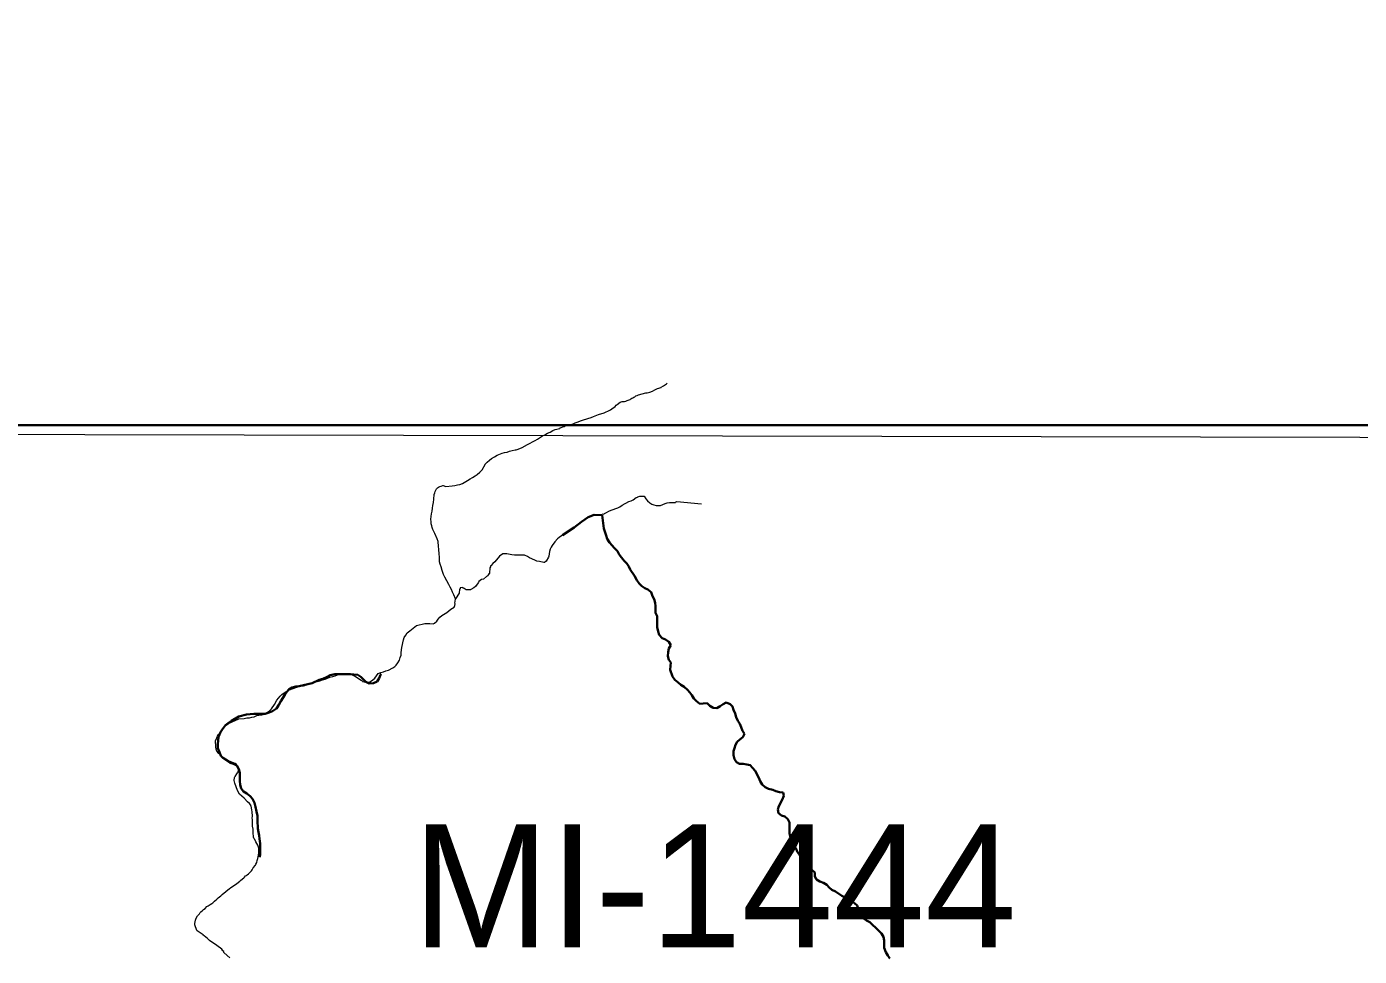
# Model space of a CAD drawing. Extents: x -1643653 to 4543381, y 1624270 to 13878484.
# Drawn here: x 588656 to 594066, y 8922613 to 8926388 of the extents above; entities that cross this region are included whole.
import ezdxf

# ---------------------------------------------------------------- set-up
doc = ezdxf.new("R2010")
doc.units = 0
doc.header["$LTSCALE"] = 160
doc.linetypes.add('LONG_DASH_SHORT_DASH', pattern=[9.9, 6, -1.2, 1.5, -1.2])
doc.layers.add('6', color=7, linetype='Continuous', lineweight=13)
doc.layers.add('60', color=7, linetype='Continuous', lineweight=13)

msp = doc.modelspace()

# ---------------------------------------------------------------- linework, layer by layer
at = {"layer": '6'}
for points in [[(590344.7, 8924524.1), (590346.1, 8924523.9), (590358, 8924520.2), (590383.2, 8924523.4), (590393.5, 8924524), (590404.1, 8924526.7), (590414.4, 8924528.6), (590424.7, 8924532.6), (590445.3, 8924544.2), (590455.6, 8924551.2), (590465.9, 8924557), (590475.9, 8924563.2), (590484.8, 8924569.5), (590494.8, 8924578.4), (590504.2, 8924588.4), (590517, 8924609.5), (590517.1, 8924611), (590524.6, 8924619.7), (590534, 8924627.8), (590543.3, 8924634.2), (590554.6, 8924640.6), (590565.1, 8924647.2), (590585.7, 8924656.2), (590595.8, 8924658.8), (590606, 8924660.2), (590616.3, 8924664), (590626.7, 8924667.2), (590639.5, 8924669.1), (590642.4, 8924669.9), (590647.3, 8924670.5), (590657.6, 8924675), (590667.6, 8924678.8), (590688.5, 8924691.7), (590719.6, 8924707.4), (590729.6, 8924713.1), (590749.9, 8924725.7), (590758.9, 8924730.8), (590770.5, 8924736.7), (590781.1, 8924741.4), (590792, 8924748.1), (590801.7, 8924751.7), (590820, 8924755.7), (590820.5, 8924756.1), (590821.9, 8924758.3), (590825.7, 8924760.6), (590832.6, 8924762.1), (590837.2, 8924763.8), (590843.2, 8924768), (590853.2, 8924770.5), (590864.6, 8924772.2), (590873.8, 8924775), (590883, 8924778.7), (590894.4, 8924783.6), (590904.4, 8924787.2), (590916.9, 8924790.8), (590946.9, 8924800.3), (590957.5, 8924804.8), (590977.5, 8924812.4), (591000.1, 8924819.7), (591023.1, 8924830.1), (591026.5, 8924831.2), (591031.1, 8924835.4), (591044.3, 8924845.6), (591048.9, 8924850.1), (591053.2, 8924853.7), (591065.5, 8924862.8), (591073.3, 8924865.4), (591078.4, 8924865.6), (591082.8, 8924866), (591088.7, 8924867.5), (591094.1, 8924870.2), (591105.1, 8924874.4), (591108, 8924875.9), (591112, 8924879.1), (591116.6, 8924880.1), (591120.9, 8924882.9), (591124.8, 8924885), (591128.7, 8924888.2), (591133.8, 8924890.1), (591139, 8924892.5), (591169.3, 8924900.3), (591175.2, 8924901.1), (591185.6, 8924903.8), (591196.1, 8924907.8), (591205.7, 8924912.7), (591211.1, 8924915.9), (591216, 8924918.4), (591231.2, 8924922.4), (591232.2, 8924923.5), (591240.4, 8924928.8), (591244.5, 8924932.2), (591253.5, 8924937.3), (591256.3, 8924939.6)], [(590992.5, 8924408.9), (590998.2, 8924407.9), (591001.7, 8924410.6), (591009.4, 8924414.9), (591019.6, 8924420.2), (591029, 8924424.2), (591055.7, 8924433.9), (591064.4, 8924438.2), (591073.7, 8924444.1), (591099.9, 8924459.1), (591109.4, 8924462.7), (591118.2, 8924467), (591130.4, 8924475.9), (591134.9, 8924476.9), (591136.3, 8924478.6), (591137.1, 8924478.9), (591145.2, 8924480.7), (591162.1, 8924481.3), (591169.8, 8924470.2), (591176.4, 8924462.5), (591185.8, 8924454.4), (591193.6, 8924448.8), (591202.3, 8924445.7), (591211.4, 8924443.2), (591228.4, 8924443.3), (591248, 8924451.7), (591256.5, 8924453.6), (591265.2, 8924454.9), (591274.8, 8924454.9), (591289.2, 8924456.1), (591290.2, 8924456.7), (591292.7, 8924458.8), (591295.8, 8924459), (591395.2, 8924449.5)], [(590992.5, 8924402.1), (590990.2, 8924402.6), (590973.7, 8924404.6), (590952.7, 8924402.9), (590942.3, 8924398.3), (590932.8, 8924393.6), (590923, 8924387.5), (590914.7, 8924381.7), (590891.1, 8924363.9), (590882.9, 8924358.3), (590876.5, 8924353.5), (590862.7, 8924340.9), (590854.6, 8924335.8), (590835.3, 8924325.4), (590826.3, 8924319.7), (590818, 8924313.8), (590811.3, 8924307.8), (590800.4, 8924295.7), (590789.2, 8924281.4), (590785.1, 8924274.4), (590781.3, 8924266.7), (590778.8, 8924256.9), (590775.1, 8924237.1), (590773.8, 8924233.8), (590764.3, 8924217.2), (590758, 8924212.3), (590755.1, 8924211.9), (590738, 8924216), (590727.2, 8924217.6), (590721.5, 8924220.6), (590706.8, 8924226.4), (590696.7, 8924230.7), (590688.6, 8924236.5), (590677, 8924242.1), (590646.8, 8924242.2), (590635.5, 8924241.6), (590625.2, 8924242.9), (590604.8, 8924247.7), (590590, 8924247.6), (590588.5, 8924247.4), (590574.8, 8924237.1), (590556.4, 8924214), (590548.1, 8924207.6), (590540.8, 8924200.3), (590539, 8924198), (590538.7, 8924197.1), (590538.5, 8924194.4), (590536.1, 8924190.7), (590534.2, 8924168.1), (590532.4, 8924165.1), (590530.3, 8924164.5), (590527.7, 8924157.9), (590523.1, 8924155.6), (590510, 8924144.5), (590501.7, 8924142.9), (590490.8, 8924134.1), (590489.8, 8924130.3), (590488.1, 8924129.4), (590477.2, 8924114.8), (590471.2, 8924109.6), (590459.3, 8924102), (590457.6, 8924101.6), (590440.8, 8924101.2), (590440.2, 8924101.4), (590439, 8924102.9), (590436.2, 8924103), (590432, 8924105.7), (590431, 8924107.3), (590427.5, 8924108.1), (590425.4, 8924110.3), (590416, 8924109.2), (590415.1, 8924105.6), (590413, 8924103.7), (590412.7, 8924103.2), (590411.1, 8924087.9), (590397.2, 8924064.7)], [(590397.2, 8924064.7), (590397.2, 8924064.7), (590389.6, 8924081.3), (590384.3, 8924092), (590380.2, 8924102.3), (590374.6, 8924112.4), (590369.9, 8924122.8), (590352.7, 8924153), (590347.6, 8924162.9), (590342.2, 8924179.5), (590338.2, 8924194.3), (590335, 8924204.5), (590332.3, 8924215.2), (590331, 8924235.1), (590330.9, 8924245.8), (590328.3, 8924265.8), (590328.2, 8924276.7), (590325.6, 8924296.8), (590322, 8924307.9), (590312.8, 8924329.1), (590304.5, 8924346.2)], [(589516.7, 8923577.1), (589538.1, 8923578.1), (589548.8, 8923580.6), (589560.2, 8923581.6), (589569.4, 8923583.3), (589579.4, 8923585.8), (589590.3, 8923590.3), (589607, 8923592.8), (589610.7, 8923593), (589621.2, 8923596.4), (589631.2, 8923602.7), (589640.6, 8923608.9), (589649, 8923617.2), (589661.2, 8923635.9), (589671.7, 8923653.4), (589678, 8923660.6), (589684.5, 8923668.9), (589692.2, 8923676.6), (589712.7, 8923690.4), (589723, 8923695), (589763.3, 8923710.2), (589780, 8923711.5), (589784.3, 8923712.3), (589805.5, 8923720.1), (589825.2, 8923726.3), (589835.1, 8923728.3), (589846, 8923731.7), (589856.3, 8923735.5), (589866.9, 8923738.3), (589887, 8923745.7), (589899.2, 8923749), (589907.8, 8923751.8), (589918.2, 8923755.6), (589928.5, 8923757.5), (589945.5, 8923758.9), (589949.4, 8923759.5), (589962.9, 8923759.5), (589969.1, 8923759), (589971.3, 8923758.2), (589991.2, 8923749.3), (590013.6, 8923734.5), (590015.6, 8923732.4), (590018, 8923732.1), (590018.8, 8923730), (590019.5, 8923729.4), (590040.4, 8923724.8), (590041.7, 8923725), (590051, 8923729.2), (590060.6, 8923735), (590068.8, 8923742.4), (590083.2, 8923761.2), (590093.2, 8923765), (590103.7, 8923768.5), (590113.7, 8923772.2), (590124.3, 8923774.9), (590141.8, 8923783.6), (590149.8, 8923790.2), (590155.1, 8923795.5), (590162.2, 8923804.2), (590168.8, 8923815.7), (590172.5, 8923825.7), (590175.5, 8923835.3), (590175.7, 8923846.6), (590178.2, 8923866.7), (590185.8, 8923897.6), (590188.8, 8923907.7), (590194.8, 8923917.5), (590200.8, 8923925.8), (590210.7, 8923934.5), (590238.8, 8923955.5), (590271.9, 8923963.9), (590292.3, 8923963.9), (590306.4, 8923963.4), (590312, 8923965.1), (590320.8, 8923973.6), (590326.7, 8923981.9), (590333.3, 8923989.3), (590341.6, 8923996.5), (590361.1, 8924009.5), (590378.2, 8924022.2), (590391.5, 8924031), (590393.5, 8924037.1), (590394.6, 8924044), (590393.9, 8924046.5), (590397.1, 8924063), (590397.2, 8924064.7)], [(589500.8, 8923316.4), (589497.4, 8923327.4), (589499.4, 8923339.3), (589501, 8923341.2), (589502, 8923343.6), (589509.3, 8923353.2), (589510.9, 8923357.4), (589513.7, 8923360.2), (589514.2, 8923361.5), (589515.2, 8923369.6), (589514, 8923378.3), (589507.6, 8923392.2), (589502.1, 8923396.1), (589495.2, 8923398.9), (589475, 8923406.2), (589463.6, 8923412.9), (589453.8, 8923420.2), (589443.6, 8923429), (589435.7, 8923436.2), (589428.2, 8923446.1), (589425.5, 8923454), (589424.1, 8923463.2), (589422.2, 8923489.5), (589423.2, 8923490.8), (589430, 8923506.7), (589434.9, 8923512.9), (589439.6, 8923519.5), (589449.5, 8923531.9), (589454.7, 8923539.7), (589458.4, 8923543.1), (589459.4, 8923547.2), (589461.9, 8923548.3), (589474.8, 8923558.2), (589516.7, 8923577.1)], [(589512.2, 8923285.9), (589505.5, 8923301.3), (589500.8, 8923316.4)], [(589338.9, 8922741.2), (589338.8, 8922746.3), (589340.7, 8922759.1), (589343.2, 8922767.2), (589348.9, 8922777), (589356.6, 8922785.8), (589359.8, 8922791.1), (589362.2, 8922793.4), (589369.6, 8922799), (589373.1, 8922802.4), (589379.9, 8922807.3), (589387.7, 8922815.1), (589392.1, 8922817.7), (589396.6, 8922820.9), (589400.9, 8922823.2), (589407.8, 8922827.8), (589410.8, 8922830), (589417.8, 8922837), (589427.9, 8922845.1), (589432.4, 8922849.7), (589443.9, 8922858.7), (589448.7, 8922863.3), (589478.5, 8922888.2), (589483.8, 8922891.4), (589496.7, 8922900.7), (589507.2, 8922907.3), (589516.2, 8922913.7), (589520.7, 8922917.5), (589525.2, 8922921.8), (589536.8, 8922931.1), (589539.5, 8922934.5), (589544.3, 8922939.2), (589547.5, 8922941.3), (589550.8, 8922944.3), (589556, 8922947.7), (589559.1, 8922950.1), (589567.9, 8922959.8), (589570.8, 8922963.9), (589573.4, 8922969), (589575.7, 8922972.4), (589584.2, 8922983.5), (589586.3, 8922987.3), (589589.4, 8922994.1), (589591.3, 8923001.8), (589593.9, 8923009.7), (589595.6, 8923016.5), (589598.2, 8923032.3), (589598.3, 8923038.9), (589598.8, 8923046), (589598.1, 8923052), (589594.3, 8923064.6), (589586.6, 8923077.4), (589581.5, 8923087.3), (589579.4, 8923090.2), (589576.8, 8923096.9), (589574.8, 8923115.9), (589574.7, 8923128.7), (589572.2, 8923141.7), (589572.1, 8923166.5), (589571.4, 8923174.8), (589572, 8923181.2), (589572, 8923187.4), (589570.7, 8923193.9), (589570.6, 8923200.3), (589569.4, 8923206.9), (589568.7, 8923215.2), (589566.8, 8923223.1), (589565.5, 8923223.8), (589565.2, 8923226.3), (589560, 8923234), (589552.3, 8923240.3), (589538.4, 8923254.4), (589519, 8923270.7), (589512.2, 8923285.9)], [(589480, 8922606.1), (589458, 8922627), (589457.7, 8922628.5), (589456.1, 8922628.9), (589455.7, 8922631.9), (589451.9, 8922634.7), (589447.8, 8922642.2), (589427.8, 8922657), (589418, 8922663.8), (589407.5, 8922670.3), (589398, 8922677.1), (589389.1, 8922685.1), (589376.8, 8922695.6), (589372.3, 8922698.8), (589371.6, 8922700.5), (589347.3, 8922716.4), (589346.4, 8922718.1), (589338.9, 8922741.2)]]:
    msp.add_lwpolyline(points, dxfattribs=at)
at = {"layer": '6', "lineweight": 35}
msp.add_lwpolyline([(574695.3, 8924769.6), (626625.7, 8924769.6), (626625.7, 8896026.7), (574695.3, 8896026.7)], close=True, dxfattribs=at)
at = {"layer": '6'}
msp.add_lwpolyline([(585656.3, 8924738.8), (596655.5, 8924715.8), (596639.8, 8920989.8), (585645.8, 8921027.3)], close=True, dxfattribs=at)
at = {"layer": '6', "linetype": 'LONG_DASH_SHORT_DASH', "lineweight": 35}
for points in [[(591402.7, 8923639.7), (591389.2, 8923638.7), (591375.1, 8923649.2), (591364.5, 8923660.2), (591355.4, 8923672.7), (591347.8, 8923684.2), (591338.7, 8923695.2), (591325.6, 8923706.7), (591312, 8923715.7), (591300.9, 8923724.2), (591287.3, 8923736.1), (591278.2, 8923748.7), (591268.1, 8923776.2), (591269, 8923791.8), (591271, 8923805.9), (591262.4, 8923816.9), (591258.8, 8923831.9), (591259.3, 8923848.5), (591263.2, 8923863.1), (591270.2, 8923876.2), (591263.1, 8923890.2), (591249, 8923899.2), (591235.9, 8923905.1), (591223.3, 8923918.6), (591218.8, 8923932.2), (591215.7, 8923949.2), (591215.6, 8923980.3), (591215, 8923993.9), (591208.4, 8924006.9), (591208.3, 8924035.1), (591207.3, 8924048.6), (591203.2, 8924062.6), (591196.1, 8924075.7), (591191.5, 8924091.7), (591177.4, 8924102.2), (591164.8, 8924107.7), (591152.8, 8924115.7), (591142.7, 8924126.2), (591133.1, 8924139.7), (591123.5, 8924157.2), (591105.3, 8924183.2), (591099.7, 8924195.8), (591092.1, 8924207.3), (591082, 8924219.3), (591070.4, 8924231.8), (591060.8, 8924243.8), (591054.8, 8924257.8), (591041.6, 8924270.3), (591021.5, 8924292.8), (591012.4, 8924307.9), (591008.8, 8924321.9), (590998.8, 8924350.2), (590992.5, 8924403.6), (590959.8, 8924405.2), (590935.8, 8924396.5), (590908.7, 8924376.5), (590878.4, 8924353.4), (590830.6, 8924322.3)], [(590095.4, 8923759.3), (590091.6, 8923755.2), (590086.2, 8923742.6), (590078.2, 8923729), (590063.1, 8923721.9), (590045.5, 8923720.3), (590031.9, 8923727.8), (590011.7, 8923748.3), (590000.2, 8923755.8), (589984.1, 8923756.7), (589970.5, 8923758.2), (589955.4, 8923759.1), (589906.1, 8923758.9), (589888.1, 8923754.3), (589876, 8923747.7), (589858, 8923740.1), (589842.9, 8923735.5), (589815.3, 8923721.4), (589779.6, 8923713.2), (589762.1, 8923709.6), (589748.5, 8923709), (589732.9, 8923704.4), (589720.4, 8923696.8), (589711.9, 8923686.3), (589703.9, 8923675.2), (589686.9, 8923648.5), (589679.9, 8923633.9), (589669.4, 8923618.8), (589654.3, 8923608.2), (589639.8, 8923602.6), (589624.2, 8923598), (589606.1, 8923597.4), (589577.5, 8923597.3), (589547.8, 8923595.2), (589516.7, 8923586.5), (589487.6, 8923569.3), (589474.1, 8923560.2), (589463, 8923552.1), (589450, 8923535.5), (589443, 8923523.4), (589434.5, 8923504.3), (589433.6, 8923489.7), (589432.1, 8923474.7), (589432.2, 8923458.6), (589438.8, 8923442), (589443.9, 8923427), (589454, 8923417.5), (589481.2, 8923399), (589495.2, 8923394.6), (589508.3, 8923387.6), (589517.5, 8923372.6), (589521, 8923358.5), (589521.1, 8923325.4), (589521.7, 8923309.8), (589526.8, 8923294.8), (589535.4, 8923281.8), (589550, 8923273.8)], [(591592.6, 8923388.5), (591579, 8923392.4), (591563.9, 8923394.4), (591549.9, 8923394.8), (591537.8, 8923401.8), (591529.7, 8923412.8), (591525.6, 8923429.9), (591525.1, 8923445.4), (591529, 8923458.5), (591534, 8923471.6), (591540.5, 8923483.7), (591551, 8923493.7), (591563, 8923503.3), (591569.5, 8923515.9), (591562.4, 8923528.9), (591555.8, 8923543.5), (591550.8, 8923557.5), (591542.2, 8923569.5), (591535.6, 8923584.1), (591531.5, 8923598.6), (591525.4, 8923613.6), (591521.4, 8923627.7), (591511.3, 8923637.2), (591495.7, 8923643.6), (591482.6, 8923636.6), (591471.1, 8923628), (591458.1, 8923620.9), (591442, 8923621.3), (591428.9, 8923629.8), (591417.8, 8923640.3), (591402.7, 8923639.7)], [(592160.3, 8922603.6), (592151.7, 8922615.6), (592144.1, 8922629.2), (592137.5, 8922646.7), (592137.4, 8922676.8), (592133.8, 8922692.4), (592126.2, 8922705.9), (592114.1, 8922717.9), (592078.8, 8922751.4), (592064.7, 8922758.4), (592052.6, 8922765.8), (592039.5, 8922776.8), (592035, 8922789.9), (592032.9, 8922803.4), (592027.8, 8922819), (592016.2, 8922828.9), (592004.6, 8922837.4), (591990, 8922845.9), (591964.4, 8922857.8), (591938.7, 8922876.3), (591925.1, 8922882.8), (591914, 8922892.8), (591903.9, 8922902.8), (591890.8, 8922911.8), (591876.2, 8922917.2), (591862.6, 8922925.2), (591855, 8922937.2), (591855, 8922953.8), (591844.4, 8922963.3), (591830.8, 8922966.7), (591826.7, 8922982.8), (591817.2, 8922992.8), (591804.6, 8922998.2), (591798.5, 8923010.8), (591793.9, 8923023.8), (591784.8, 8923036.3), (591777.7, 8923051.9), (591770.2, 8923063.9), (591763.6, 8923079.4), (591756.5, 8923094.9), (591752.9, 8923111.5), (591752.8, 8923140.6), (591752.2, 8923155.7), (591745.2, 8923169.2), (591733.1, 8923180.2), (591719.5, 8923184.7), (591707.4, 8923194.2), (591705.8, 8923209.2), (591709.3, 8923222.8), (591722.8, 8923248.9), (591729.2, 8923264), (591727.2, 8923277.6), (591712.1, 8923280), (591697, 8923284), (591684.4, 8923289.5), (591666.8, 8923292.9), (591654.2, 8923299.9), (591641.6, 8923310.4), (591633, 8923323.4), (591627.5, 8923337.9), (591612.8, 8923366), (591602.7, 8923378), (591592.6, 8923388.5)], [(589550, 8923273.8), (589562.6, 8923262.8), (589572.7, 8923252.8), (589580.3, 8923236.7), (589585.3, 8923220.2), (589588.4, 8923200.6), (589592.5, 8923183.1), (589592.6, 8923164), (589594.7, 8923132.3), (589596.3, 8923117.3), (589599.3, 8923103.2), (589600.9, 8923089.7), (589603.5, 8923071.6), (589604, 8923056.6), (589604.1, 8923041.5), (589603.6, 8923025.4), (589601.5, 8923015.4)]]:
    msp.add_lwpolyline(points, dxfattribs=at)
at = {"layer": '6'}
msp.add_spline([(590304.5, 8924346.2), (590297.2, 8924376.4), (590301.6, 8924419.9), (590308.1, 8924468.9), (590323.3, 8924514.7), (590344.7, 8924524.1)], degree=3, dxfattribs=at)
at = {"layer": '60', "lineweight": 25}
msp.add_spline([(814781, 9009175.5), (814787.2, 9009173.4), (814796.9, 9009173.4), (814799.4, 9009172.4), (814805.1, 9009174.5), (814805.6, 9009176.5), (814811.7, 9009179.5), (814811.7, 9009179.5), (814801.5, 9009181), (814790.7, 9009181.5), (814784.1, 9009183.1), (814777.4, 9009185.1), (814778.4, 9009175.5)], degree=3, dxfattribs=at)

# ---------------------------------------------------------------- texts
at = {"layer": '6'}
msp.add_text('MI-1444', height=500, dxfattribs=at).set_placement((590221.3, 8922649.4))

doc.saveas('drawing.dxf')
